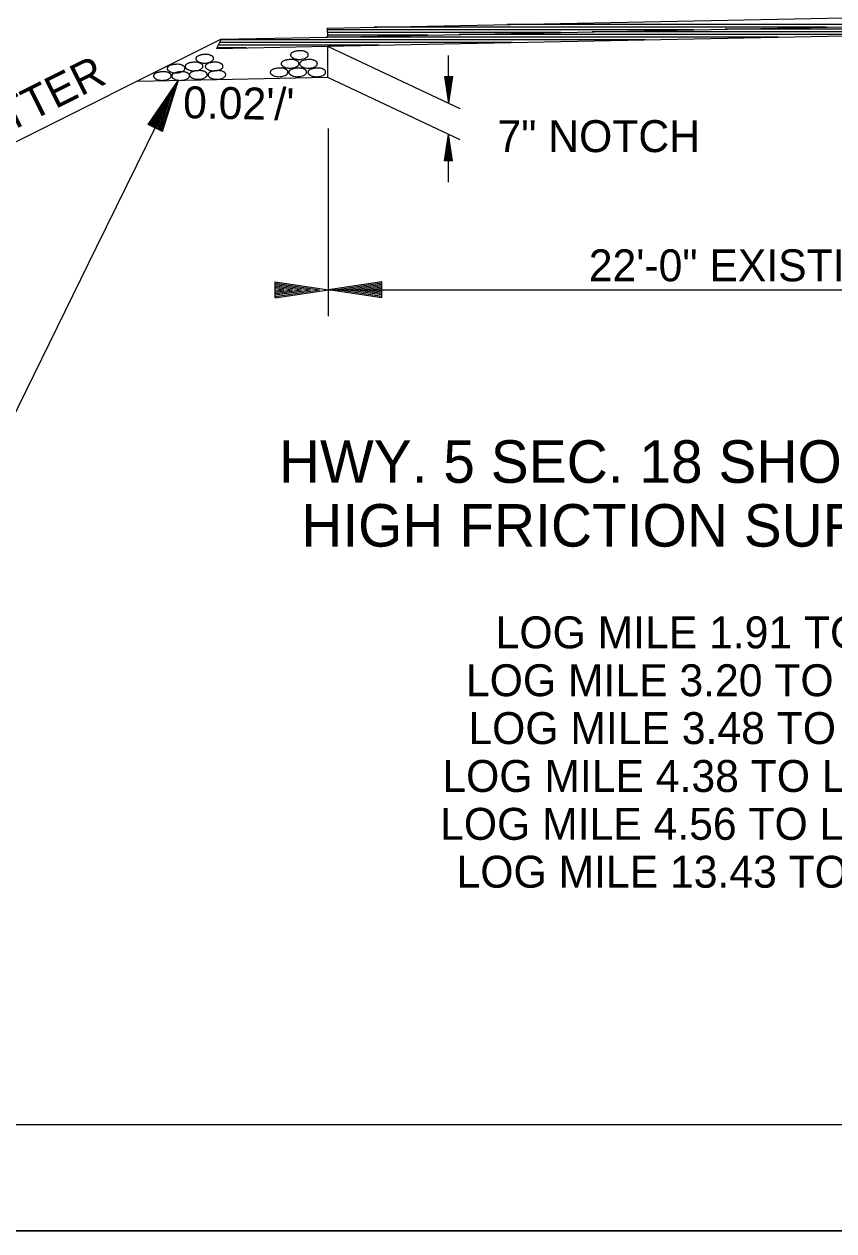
# Model space of a CAD drawing. Extents: x 2263886 to 2266026, y -3122850 to -3121850.
# Drawn here: x 2265299 to 2265314.22, y -3122443.82 to -3122421.13 of the extents above; entities that cross this region are included whole.
import ezdxf

# ---------------------------------------------------------------- set-up
doc = ezdxf.new("R2010")
doc.units = 0
for name, color, linetype in [('_CIVIL_CONSTRUCTION', 7, 'Continuous'), ('R_Border Notes', 7, 'Continuous'), ('R_Border Prem', 7, 'Continuous'), ('R_Draft', 7, 'Continuous')]:
    doc.layers.add(name, color=color, linetype=linetype)

msp = doc.modelspace()

# ---------------------------------------------------------------- linework, layer by layer
at = {"layer": '_CIVIL_CONSTRUCTION'}
msp.add_line((2265192.355, -3122443.817), (2265359.022, -3122443.817), dxfattribs=at)
for points in [[(2265192.352, -3122337.151), (2265359.022, -3122337.151), (2265359.022, -3122443.82), (2265192.352, -3122443.82)], [(2265315.516, -3122339.098), (2265315.516, -3122344.038), (2265333.382, -3122344.038), (2265333.382, -3122345.498), (2265344.981, -3122345.498), (2265344.981, -3122357.664), (2265356.646, -3122357.664), (2265356.646, -3122441.828), (2265198.556, -3122441.828), (2265198.556, -3122339.098)]]:
    msp.add_lwpolyline(points, close=True, dxfattribs=at)
at = {"layer": 'R_Border Notes'}
for p, q in [((2265304.699, -3122421.206), (2265315.697, -3122420.986)), ((2265304.699, -3122421.206), (2265304.702, -3122421.376)), ((2265311.584, -3122421.238), (2265304.7, -3122421.238)), ((2265309.084, -3122421.288), (2265304.701, -3122421.288)), ((2265304.702, -3122421.376), (2265315.7, -3122421.156)), ((2265314.083, -3122421.188), (2265305.583, -3122421.188)), ((2265323.311, -3122421.138), (2265308.083, -3122421.138)), ((2265321.72, -3122421.276), (2265309.68, -3122421.276)), ((2265319.221, -3122421.226), (2265312.179, -3122421.226)), ((2265302.703, -3122421.416), (2265293.86, -3122425.837)), ((2265302.703, -3122421.416), (2265302.617, -3122421.588)), ((2265305.682, -3122421.526), (2265302.648, -3122421.526)), ((2265308.182, -3122421.476), (2265302.673, -3122421.476)), ((2265310.681, -3122421.426), (2265302.698, -3122421.426)), ((2265302.703, -3122421.416), (2265304.702, -3122421.376)), ((2265313.181, -3122421.376), (2265304.681, -3122421.376)), ((2265306.585, -3122421.338), (2265304.702, -3122421.338)), ((2265304.706, -3122421.546), (2265315.704, -3122421.326)), ((2265315.68, -3122421.326), (2265307.18, -3122421.326)), ((2265302.617, -3122421.588), (2265304.706, -3122421.546)), ((2265303.183, -3122421.576), (2265302.623, -3122421.576)), ((2265304.706, -3122421.546), (2265304.706, -3122422.129)), ((2265301.133, -3122422.201), (2265304.706, -3122422.129))]:
    msp.add_line(p, q, dxfattribs=at)
at = {"layer": 'R_Border Prem'}
for p, q in [((2265304.706, -3122421.546), (2265307.194, -3122422.718)), ((2265306.981, -3122422.618), (2265306.981, -3122421.718)), ((2265301.903, -3122422.185), (2265301.303, -3122423.407)), ((2265301.329, -3122423.018), (2265301.903, -3122422.185)), ((2265301.599, -3122423.15), (2265301.903, -3122422.185)), ((2265304.706, -3122422.129), (2265307.194, -3122423.301)), ((2265306.906, -3122422.118), (2265306.981, -3122422.618)), ((2265306.906, -3122422.118), (2265307.056, -3122422.118)), ((2265306.918, -3122422.118), (2265306.981, -3122422.534)), ((2265306.931, -3122422.118), (2265306.981, -3122422.448)), ((2265306.944, -3122422.118), (2265306.981, -3122422.365)), ((2265306.957, -3122422.118), (2265306.981, -3122422.28)), ((2265306.969, -3122422.118), (2265306.981, -3122422.197)), ((2265307.056, -3122422.118), (2265306.981, -3122422.618)), ((2265307.005, -3122422.118), (2265306.981, -3122422.28)), ((2265307.031, -3122422.118), (2265306.981, -3122422.448)), ((2265307.043, -3122422.118), (2265306.981, -3122422.534)), ((2265307.018, -3122422.118), (2265306.981, -3122422.365)), ((2265306.993, -3122422.118), (2265306.981, -3122422.197)), ((2265301.352, -3122423.029), (2265301.83, -3122422.335)), ((2265301.576, -3122423.139), (2265301.83, -3122422.335)), ((2265301.375, -3122423.04), (2265301.754, -3122422.49)), ((2265301.397, -3122423.051), (2265301.681, -3122422.64)), ((2265301.531, -3122423.117), (2265301.681, -3122422.64)), ((2265301.553, -3122423.128), (2265301.754, -3122422.49)), ((2265301.42, -3122423.062), (2265301.607, -3122422.792)), ((2265301.508, -3122423.105), (2265301.607, -3122422.792)), ((2265301.599, -3122423.15), (2265301.329, -3122423.018)), ((2265301.443, -3122423.074), (2265301.533, -3122422.942)), ((2265301.485, -3122423.094), (2265301.533, -3122422.942)), ((2265304.722, -3122426.624), (2265304.722, -3122423.094)), ((2265306.906, -3122423.701), (2265306.981, -3122423.201)), ((2265306.918, -3122423.701), (2265306.981, -3122423.285)), ((2265307.056, -3122423.701), (2265306.981, -3122423.201)), ((2265306.981, -3122424.101), (2265306.981, -3122423.201)), ((2265307.043, -3122423.701), (2265306.981, -3122423.285)), ((2265301.303, -3122423.407), (2265300.356, -3122425.333)), ((2265306.931, -3122423.701), (2265306.981, -3122423.371)), ((2265306.944, -3122423.701), (2265306.981, -3122423.454)), ((2265306.956, -3122423.701), (2265306.981, -3122423.539)), ((2265307.031, -3122423.701), (2265306.981, -3122423.371)), ((2265307.018, -3122423.701), (2265306.981, -3122423.454)), ((2265307.005, -3122423.701), (2265306.981, -3122423.539)), ((2265307.056, -3122423.701), (2265306.906, -3122423.701)), ((2265306.969, -3122423.701), (2265306.981, -3122423.622)), ((2265306.993, -3122423.701), (2265306.981, -3122423.622)), ((2265300.356, -3122425.333), (2265298.735, -3122428.633)), ((2265303.722, -3122425.974), (2265304.722, -3122426.124)), ((2265303.722, -3122426.274), (2265303.722, -3122425.974)), ((2265303.722, -3122425.999), (2265304.555, -3122426.124)), ((2265303.722, -3122426.024), (2265304.383, -3122426.124)), ((2265303.722, -3122426.049), (2265304.217, -3122426.124)), ((2265305.722, -3122425.974), (2265304.722, -3122426.124)), ((2265305.722, -3122425.999), (2265304.889, -3122426.124)), ((2265305.722, -3122426.024), (2265305.061, -3122426.124)), ((2265305.722, -3122426.049), (2265305.228, -3122426.124)), ((2265305.722, -3122426.274), (2265305.722, -3122425.974)), ((2265303.722, -3122426.075), (2265304.047, -3122426.124)), ((2265303.722, -3122426.1), (2265303.88, -3122426.124)), ((2265303.722, -3122426.274), (2265304.722, -3122426.124)), ((2265303.722, -3122426.172), (2265304.047, -3122426.124)), ((2265303.722, -3122426.223), (2265304.383, -3122426.124)), ((2265303.722, -3122426.249), (2265304.555, -3122426.124)), ((2265303.722, -3122426.198), (2265304.217, -3122426.124)), ((2265303.722, -3122426.147), (2265303.88, -3122426.124)), ((2265305.722, -3122426.274), (2265304.722, -3122426.124)), ((2265304.722, -3122426.124), (2265326.722, -3122426.124)), ((2265305.722, -3122426.249), (2265304.889, -3122426.124)), ((2265305.722, -3122426.223), (2265305.061, -3122426.124)), ((2265305.722, -3122426.198), (2265305.228, -3122426.124)), ((2265305.722, -3122426.075), (2265305.397, -3122426.124)), ((2265305.722, -3122426.172), (2265305.397, -3122426.124)), ((2265305.722, -3122426.1), (2265305.564, -3122426.124)), ((2265305.722, -3122426.147), (2265305.564, -3122426.124))]:
    msp.add_line(p, q, dxfattribs=at)
for points in [[(2265302.24, -3122421.749), (2265302.233, -3122421.76), (2265302.23, -3122421.77), (2265302.227, -3122421.783), (2265302.229, -3122421.791), (2265302.235, -3122421.804), (2265302.243, -3122421.814), (2265302.257, -3122421.825), (2265302.266, -3122421.833), (2265302.274, -3122421.836), (2265302.291, -3122421.845), (2265302.321, -3122421.854), (2265302.366, -3122421.862), (2265302.412, -3122421.862), (2265302.461, -3122421.855), (2265302.51, -3122421.839), (2265302.538, -3122421.82), (2265302.556, -3122421.8), (2265302.56, -3122421.783), (2265302.56, -3122421.768), (2265302.555, -3122421.752), (2265302.549, -3122421.744), (2265302.54, -3122421.736), (2265302.528, -3122421.729), (2265302.514, -3122421.72), (2265302.503, -3122421.716), (2265302.481, -3122421.708), (2265302.45, -3122421.703), (2265302.407, -3122421.701), (2265302.376, -3122421.703), (2265302.344, -3122421.706), (2265302.327, -3122421.71), (2265302.304, -3122421.715), (2265302.278, -3122421.724), (2265302.263, -3122421.732), (2265302.245, -3122421.745), (2265302.237, -3122421.752)], [(2265304.021, -3122421.68), (2265304.014, -3122421.691), (2265304.011, -3122421.701), (2265304.008, -3122421.714), (2265304.01, -3122421.722), (2265304.016, -3122421.735), (2265304.024, -3122421.745), (2265304.038, -3122421.756), (2265304.047, -3122421.764), (2265304.055, -3122421.767), (2265304.072, -3122421.776), (2265304.102, -3122421.785), (2265304.147, -3122421.793), (2265304.193, -3122421.793), (2265304.242, -3122421.786), (2265304.291, -3122421.77), (2265304.319, -3122421.751), (2265304.337, -3122421.731), (2265304.341, -3122421.714), (2265304.341, -3122421.699), (2265304.336, -3122421.683), (2265304.33, -3122421.675), (2265304.321, -3122421.667), (2265304.309, -3122421.66), (2265304.295, -3122421.651), (2265304.284, -3122421.647), (2265304.262, -3122421.639), (2265304.231, -3122421.634), (2265304.188, -3122421.632), (2265304.157, -3122421.634), (2265304.125, -3122421.637), (2265304.108, -3122421.641), (2265304.085, -3122421.646), (2265304.059, -3122421.655), (2265304.044, -3122421.663), (2265304.026, -3122421.676), (2265304.018, -3122421.683)], [(2265301.702, -3122421.934), (2265301.695, -3122421.945), (2265301.692, -3122421.955), (2265301.689, -3122421.968), (2265301.691, -3122421.976), (2265301.697, -3122421.989), (2265301.705, -3122421.999), (2265301.719, -3122422.01), (2265301.728, -3122422.018), (2265301.736, -3122422.021), (2265301.753, -3122422.03), (2265301.783, -3122422.039), (2265301.828, -3122422.047), (2265301.874, -3122422.047), (2265301.923, -3122422.04), (2265301.972, -3122422.024), (2265302, -3122422.005), (2265302.018, -3122421.985), (2265302.022, -3122421.968), (2265302.022, -3122421.953), (2265302.017, -3122421.937), (2265302.011, -3122421.929), (2265302.002, -3122421.921), (2265301.99, -3122421.914), (2265301.976, -3122421.905), (2265301.965, -3122421.901), (2265301.943, -3122421.893), (2265301.912, -3122421.888), (2265301.869, -3122421.886), (2265301.838, -3122421.888), (2265301.806, -3122421.891), (2265301.789, -3122421.895), (2265301.766, -3122421.9), (2265301.74, -3122421.909), (2265301.725, -3122421.917), (2265301.707, -3122421.93), (2265301.699, -3122421.937)], [(2265302.039, -3122421.895), (2265302.032, -3122421.906), (2265302.029, -3122421.916), (2265302.026, -3122421.929), (2265302.028, -3122421.937), (2265302.034, -3122421.95), (2265302.042, -3122421.96), (2265302.056, -3122421.971), (2265302.065, -3122421.979), (2265302.073, -3122421.982), (2265302.09, -3122421.991), (2265302.12, -3122422), (2265302.165, -3122422.008), (2265302.211, -3122422.008), (2265302.26, -3122422.001), (2265302.309, -3122421.985), (2265302.337, -3122421.966), (2265302.355, -3122421.946), (2265302.359, -3122421.929), (2265302.359, -3122421.914), (2265302.354, -3122421.898), (2265302.348, -3122421.89), (2265302.339, -3122421.882), (2265302.327, -3122421.875), (2265302.313, -3122421.866), (2265302.302, -3122421.862), (2265302.28, -3122421.854), (2265302.249, -3122421.849), (2265302.206, -3122421.847), (2265302.175, -3122421.849), (2265302.143, -3122421.852), (2265302.126, -3122421.856), (2265302.103, -3122421.861), (2265302.077, -3122421.87), (2265302.062, -3122421.878), (2265302.044, -3122421.891), (2265302.036, -3122421.898)], [(2265302.418, -3122421.895), (2265302.411, -3122421.906), (2265302.408, -3122421.916), (2265302.405, -3122421.929), (2265302.407, -3122421.937), (2265302.413, -3122421.95), (2265302.421, -3122421.96), (2265302.435, -3122421.971), (2265302.444, -3122421.979), (2265302.452, -3122421.982), (2265302.469, -3122421.991), (2265302.499, -3122422), (2265302.544, -3122422.008), (2265302.59, -3122422.008), (2265302.639, -3122422.001), (2265302.688, -3122421.985), (2265302.716, -3122421.966), (2265302.734, -3122421.946), (2265302.738, -3122421.929), (2265302.738, -3122421.914), (2265302.733, -3122421.898), (2265302.727, -3122421.89), (2265302.718, -3122421.882), (2265302.706, -3122421.875), (2265302.692, -3122421.866), (2265302.681, -3122421.862), (2265302.659, -3122421.854), (2265302.628, -3122421.849), (2265302.585, -3122421.847), (2265302.554, -3122421.849), (2265302.522, -3122421.852), (2265302.505, -3122421.856), (2265302.482, -3122421.861), (2265302.456, -3122421.87), (2265302.441, -3122421.878), (2265302.423, -3122421.891), (2265302.415, -3122421.898)], [(2265303.639, -3122422.005), (2265303.632, -3122422.016), (2265303.629, -3122422.026), (2265303.626, -3122422.039), (2265303.628, -3122422.047), (2265303.634, -3122422.06), (2265303.642, -3122422.07), (2265303.656, -3122422.081), (2265303.665, -3122422.089), (2265303.673, -3122422.092), (2265303.69, -3122422.101), (2265303.72, -3122422.11), (2265303.765, -3122422.118), (2265303.811, -3122422.118), (2265303.86, -3122422.111), (2265303.909, -3122422.095), (2265303.937, -3122422.076), (2265303.955, -3122422.056), (2265303.959, -3122422.039), (2265303.959, -3122422.024), (2265303.954, -3122422.008), (2265303.948, -3122422), (2265303.939, -3122421.992), (2265303.927, -3122421.985), (2265303.913, -3122421.976), (2265303.902, -3122421.972), (2265303.88, -3122421.964), (2265303.849, -3122421.959), (2265303.806, -3122421.957), (2265303.775, -3122421.959), (2265303.743, -3122421.962), (2265303.726, -3122421.966), (2265303.703, -3122421.971), (2265303.677, -3122421.98), (2265303.662, -3122421.988), (2265303.644, -3122422.001), (2265303.636, -3122422.008)], [(2265303.845, -3122421.845), (2265303.838, -3122421.856), (2265303.835, -3122421.866), (2265303.832, -3122421.879), (2265303.834, -3122421.887), (2265303.84, -3122421.9), (2265303.848, -3122421.91), (2265303.862, -3122421.921), (2265303.871, -3122421.929), (2265303.879, -3122421.932), (2265303.896, -3122421.941), (2265303.926, -3122421.95), (2265303.971, -3122421.958), (2265304.017, -3122421.958), (2265304.066, -3122421.951), (2265304.115, -3122421.935), (2265304.143, -3122421.916), (2265304.161, -3122421.896), (2265304.165, -3122421.879), (2265304.165, -3122421.864), (2265304.16, -3122421.848), (2265304.154, -3122421.84), (2265304.145, -3122421.832), (2265304.133, -3122421.825), (2265304.119, -3122421.816), (2265304.108, -3122421.812), (2265304.086, -3122421.804), (2265304.055, -3122421.799), (2265304.012, -3122421.797), (2265303.981, -3122421.799), (2265303.949, -3122421.802), (2265303.932, -3122421.806), (2265303.909, -3122421.811), (2265303.883, -3122421.82), (2265303.868, -3122421.828), (2265303.85, -3122421.841), (2265303.842, -3122421.848)], [(2265303.989, -3122422.005), (2265303.982, -3122422.016), (2265303.979, -3122422.026), (2265303.976, -3122422.039), (2265303.978, -3122422.047), (2265303.984, -3122422.06), (2265303.992, -3122422.07), (2265304.006, -3122422.081), (2265304.015, -3122422.089), (2265304.023, -3122422.092), (2265304.04, -3122422.101), (2265304.07, -3122422.11), (2265304.115, -3122422.118), (2265304.161, -3122422.118), (2265304.21, -3122422.111), (2265304.259, -3122422.095), (2265304.287, -3122422.076), (2265304.305, -3122422.056), (2265304.309, -3122422.039), (2265304.309, -3122422.024), (2265304.304, -3122422.008), (2265304.298, -3122422), (2265304.289, -3122421.992), (2265304.277, -3122421.985), (2265304.263, -3122421.976), (2265304.252, -3122421.972), (2265304.23, -3122421.964), (2265304.199, -3122421.959), (2265304.156, -3122421.957), (2265304.125, -3122421.959), (2265304.093, -3122421.962), (2265304.076, -3122421.966), (2265304.053, -3122421.971), (2265304.027, -3122421.98), (2265304.012, -3122421.988), (2265303.994, -3122422.001), (2265303.986, -3122422.008)], [(2265304.192, -3122421.845), (2265304.185, -3122421.856), (2265304.182, -3122421.866), (2265304.179, -3122421.879), (2265304.181, -3122421.887), (2265304.187, -3122421.9), (2265304.195, -3122421.91), (2265304.209, -3122421.921), (2265304.218, -3122421.929), (2265304.226, -3122421.932), (2265304.243, -3122421.941), (2265304.273, -3122421.95), (2265304.318, -3122421.958), (2265304.364, -3122421.958), (2265304.413, -3122421.951), (2265304.462, -3122421.935), (2265304.49, -3122421.916), (2265304.508, -3122421.896), (2265304.512, -3122421.879), (2265304.512, -3122421.864), (2265304.507, -3122421.848), (2265304.501, -3122421.84), (2265304.492, -3122421.832), (2265304.48, -3122421.825), (2265304.466, -3122421.816), (2265304.455, -3122421.812), (2265304.433, -3122421.804), (2265304.402, -3122421.799), (2265304.359, -3122421.797), (2265304.328, -3122421.799), (2265304.296, -3122421.802), (2265304.279, -3122421.806), (2265304.256, -3122421.811), (2265304.23, -3122421.82), (2265304.215, -3122421.828), (2265304.197, -3122421.841), (2265304.189, -3122421.848)], [(2265304.348, -3122422.005), (2265304.341, -3122422.016), (2265304.338, -3122422.026), (2265304.335, -3122422.039), (2265304.337, -3122422.047), (2265304.343, -3122422.06), (2265304.351, -3122422.07), (2265304.365, -3122422.081), (2265304.374, -3122422.089), (2265304.382, -3122422.092), (2265304.399, -3122422.101), (2265304.429, -3122422.11), (2265304.474, -3122422.118), (2265304.52, -3122422.118), (2265304.569, -3122422.111), (2265304.618, -3122422.095), (2265304.646, -3122422.076), (2265304.664, -3122422.056), (2265304.668, -3122422.039), (2265304.668, -3122422.024), (2265304.663, -3122422.008), (2265304.657, -3122422), (2265304.648, -3122421.992), (2265304.636, -3122421.985), (2265304.622, -3122421.976), (2265304.611, -3122421.972), (2265304.589, -3122421.964), (2265304.558, -3122421.959), (2265304.515, -3122421.957), (2265304.484, -3122421.959), (2265304.452, -3122421.962), (2265304.435, -3122421.966), (2265304.412, -3122421.971), (2265304.386, -3122421.98), (2265304.371, -3122421.988), (2265304.353, -3122422.001), (2265304.345, -3122422.008)], [(2265301.444, -3122422.074), (2265301.437, -3122422.085), (2265301.434, -3122422.095), (2265301.431, -3122422.108), (2265301.433, -3122422.116), (2265301.439, -3122422.129), (2265301.447, -3122422.139), (2265301.461, -3122422.15), (2265301.47, -3122422.158), (2265301.478, -3122422.161), (2265301.495, -3122422.17), (2265301.525, -3122422.179), (2265301.57, -3122422.187), (2265301.616, -3122422.187), (2265301.665, -3122422.18), (2265301.714, -3122422.164), (2265301.742, -3122422.145), (2265301.76, -3122422.125), (2265301.764, -3122422.108), (2265301.764, -3122422.093), (2265301.759, -3122422.077), (2265301.753, -3122422.069), (2265301.744, -3122422.061), (2265301.732, -3122422.054), (2265301.718, -3122422.045), (2265301.707, -3122422.041), (2265301.685, -3122422.033), (2265301.654, -3122422.028), (2265301.611, -3122422.026), (2265301.58, -3122422.028), (2265301.548, -3122422.031), (2265301.531, -3122422.035), (2265301.508, -3122422.04), (2265301.482, -3122422.049), (2265301.467, -3122422.057), (2265301.449, -3122422.07), (2265301.441, -3122422.077)], [(2265301.788, -3122422.074), (2265301.781, -3122422.085), (2265301.778, -3122422.095), (2265301.775, -3122422.108), (2265301.777, -3122422.116), (2265301.783, -3122422.129), (2265301.791, -3122422.139), (2265301.805, -3122422.15), (2265301.814, -3122422.158), (2265301.822, -3122422.161), (2265301.839, -3122422.17), (2265301.869, -3122422.179), (2265301.914, -3122422.187), (2265301.96, -3122422.187), (2265302.009, -3122422.18), (2265302.058, -3122422.164), (2265302.086, -3122422.145), (2265302.104, -3122422.125), (2265302.108, -3122422.108), (2265302.108, -3122422.093), (2265302.103, -3122422.077), (2265302.097, -3122422.069), (2265302.088, -3122422.061), (2265302.076, -3122422.054), (2265302.062, -3122422.045), (2265302.051, -3122422.041), (2265302.029, -3122422.033), (2265301.998, -3122422.028), (2265301.955, -3122422.026), (2265301.924, -3122422.028), (2265301.892, -3122422.031), (2265301.875, -3122422.035), (2265301.852, -3122422.04), (2265301.826, -3122422.049), (2265301.811, -3122422.057), (2265301.793, -3122422.07), (2265301.785, -3122422.077)], [(2265302.12, -3122422.053), (2265302.113, -3122422.064), (2265302.11, -3122422.074), (2265302.107, -3122422.087), (2265302.109, -3122422.095), (2265302.115, -3122422.108), (2265302.123, -3122422.118), (2265302.137, -3122422.129), (2265302.146, -3122422.137), (2265302.154, -3122422.14), (2265302.171, -3122422.149), (2265302.201, -3122422.158), (2265302.246, -3122422.166), (2265302.292, -3122422.166), (2265302.341, -3122422.159), (2265302.39, -3122422.143), (2265302.418, -3122422.124), (2265302.436, -3122422.104), (2265302.44, -3122422.087), (2265302.44, -3122422.072), (2265302.435, -3122422.056), (2265302.429, -3122422.048), (2265302.42, -3122422.04), (2265302.408, -3122422.033), (2265302.394, -3122422.024), (2265302.383, -3122422.02), (2265302.361, -3122422.012), (2265302.33, -3122422.007), (2265302.287, -3122422.005), (2265302.256, -3122422.007), (2265302.224, -3122422.01), (2265302.207, -3122422.014), (2265302.184, -3122422.019), (2265302.158, -3122422.028), (2265302.143, -3122422.036), (2265302.125, -3122422.049), (2265302.117, -3122422.056)], [(2265302.47, -3122422.053), (2265302.463, -3122422.064), (2265302.46, -3122422.074), (2265302.457, -3122422.087), (2265302.459, -3122422.095), (2265302.465, -3122422.108), (2265302.473, -3122422.118), (2265302.487, -3122422.129), (2265302.496, -3122422.137), (2265302.504, -3122422.14), (2265302.521, -3122422.149), (2265302.551, -3122422.158), (2265302.596, -3122422.166), (2265302.642, -3122422.166), (2265302.691, -3122422.159), (2265302.74, -3122422.143), (2265302.768, -3122422.124), (2265302.786, -3122422.104), (2265302.79, -3122422.087), (2265302.79, -3122422.072), (2265302.785, -3122422.056), (2265302.779, -3122422.048), (2265302.77, -3122422.04), (2265302.758, -3122422.033), (2265302.744, -3122422.024), (2265302.733, -3122422.02), (2265302.711, -3122422.012), (2265302.68, -3122422.007), (2265302.637, -3122422.005), (2265302.606, -3122422.007), (2265302.574, -3122422.01), (2265302.557, -3122422.014), (2265302.534, -3122422.019), (2265302.508, -3122422.028), (2265302.493, -3122422.036), (2265302.475, -3122422.049), (2265302.467, -3122422.056)]]:
    msp.add_spline(points, degree=3, dxfattribs=at)
at = {"layer": 'R_Draft'}
msp.add_line((2265356.646, -3122441.828), (2265198.556, -3122441.828), dxfattribs=at)

# ---------------------------------------------------------------- texts
at = {"layer": 'R_Border Prem'}
for s, rotation, p in [('2:1 OR FLATTER', 26.565, (2265294.919, -3122425.067)), ("0.02'/'", 358.854, (2265301.984, -3122422.897)), ('22\'-0" EXISTING PAVEMENT', 360, (2265309.616, -3122425.966))]:
    msp.add_text(s, height=0.6, rotation=rotation, dxfattribs=at).set_placement(p)
for s, height, p in [('7" NOTCH', 0.6, (2265307.9, -3122423.537)), ('HWY. 5 SEC. 18 SHOULDER WIDENING & ', 0.8, (2265303.79, -3122429.755)), ('HIGH FRICTION SURFACE TREATMENT', 0.8, (2265304.209, -3122430.955)), ('LOG MILE 1.91 TO LOG MILE 2.34', 0.6, (2265307.865, -3122432.867)), ('LOG MILE 3.20 TO LOG MILE 3.47', 0.6, (2265307.307, -3122433.767)), ('LOG MILE 3.48 TO LOG MILE 3.89', 0.6, (2265307.352, -3122434.667)), ('LOG MILE 4.38 TO LOG MILE 4.43**', 0.6, (2265306.863, -3122435.567)), ('LOG MILE 4.56 TO LOG MILE 4.62**', 0.6, (2265306.821, -3122436.467)), ('LOG MILE 13.43 TO LOG MILE 13.70', 0.6, (2265307.13, -3122437.367))]:
    msp.add_text(s, height=height, dxfattribs=at).set_placement(p)

doc.saveas('drawing.dxf')
